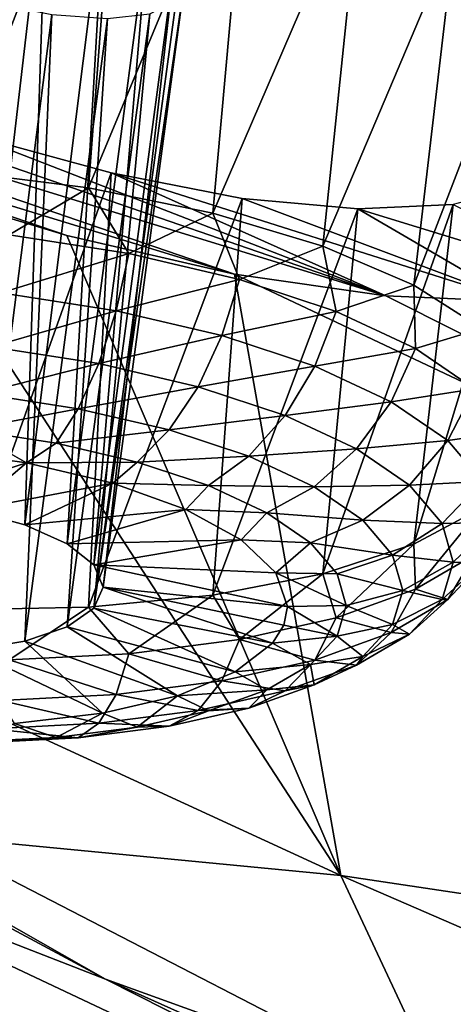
# Model space of a CAD drawing. Header units: metres. Extents: x -106 to 264, y -111 to 81.
# Tile 188 of 549: x 149.814 to 150.769, y 4.768 to 6.938. Entities that reach past the tile are written whole.
import ezdxf

# ---------------------------------------------------------------- set-up
doc = ezdxf.new("R2010")
doc.units = ezdxf.units.M
doc.layers.add('solid_20422013', color=7, linetype='CONTINUOUS')

msp = doc.modelspace()

# ---------------------------------------------------------------- linework, layer by layer
at = {"layer": 'solid_20422013'}
for points in [[(152.243195, 11.16824, 227.661499), (145.421387, 7.576031, 229.049728), (147.880646, 6.031472, 233.339905)], [(154.45195, 9.823441, 231.39682), (152.243195, 11.16824, 227.661499), (147.880646, 6.031472, 233.339905)], [(154.45195, 9.823441, 231.39682), (147.880646, 6.031472, 233.339905), (150.719955, 4.563616, 237.417023)], [(156.989975, 8.547056, 234.942108), (154.45195, 9.823441, 231.39682), (150.719955, 4.563616, 237.417023)], [(156.989975, 8.547056, 234.942108), (150.719955, 4.563616, 237.417023), (153.91861, 3.183165, 241.251373)], [(149.672791, 6.603434, 199.025238), (149.734894, 7.695898, 199.333694), (150.041031, 7.566173, 199.36293)], [(150.218048, 7.656439, 198.934509), (154.277237, 7.053593, 196.715088), (154.12352, 5.770869, 200.277985)], [(150.622482, 7.438903, 199.100632), (150.218048, 7.656439, 198.934509), (154.12352, 5.770869, 200.277985)], [(149.965652, 6.56691, 199.078354), (149.672791, 6.603434, 199.025238), (150.041031, 7.566173, 199.36293)], [(149.965652, 6.56691, 199.078354), (150.041031, 7.566173, 199.36293), (150.321136, 7.423453, 199.452515)], [(150.239166, 6.511207, 199.187927), (149.965652, 6.56691, 199.078354), (150.321136, 7.423453, 199.452515)], [(150.239166, 6.511207, 199.187927), (150.321136, 7.423453, 199.452515), (150.568069, 7.275422, 199.599121)], [(150.910324, 7.253619, 199.306076), (150.622482, 7.438903, 199.100632), (154.12352, 5.770869, 200.277985)], [(149.726883, 7.383361, 200.191513), (149.705826, 5.856445, 199.789078), (149.874969, 7.310761, 200.23082)], [(149.874969, 7.310761, 200.23082), (149.705826, 5.856445, 199.789078), (149.825363, 5.824094, 199.859207)], [(149.874969, 7.310761, 200.23082), (149.825363, 5.824094, 199.859207), (150.00238, 7.233126, 200.308685)], [(150.481384, 6.438759, 199.349182), (150.239166, 6.511207, 199.187927), (150.568069, 7.275422, 199.599121)], [(150.481384, 6.438759, 199.349182), (150.568069, 7.275422, 199.599121), (150.771988, 7.125305, 199.79628)], [(150.00238, 7.233126, 200.308685), (149.825363, 5.824094, 199.859207), (149.918411, 5.782766, 199.958649)], [(150.00238, 7.233126, 200.308685), (149.918411, 5.782766, 199.958649), (150.09874, 7.155557, 200.418121)], [(150.09874, 7.155557, 200.418121), (149.918411, 5.782766, 199.958649), (149.977432, 5.73581, 200.07933)], [(150.09874, 7.155557, 200.418121), (149.977432, 5.73581, 200.07933), (150.15773, 7.08563, 200.549576)], [(150.681732, 6.352734, 199.555054), (150.481384, 6.438759, 199.349182), (150.771988, 7.125305, 199.79628)], [(150.681732, 6.352734, 199.555054), (150.771988, 7.125305, 199.79628), (150.923096, 6.981279, 200.034332)], [(148.370178, 7.10533, 202.518784), (150.619873, 6.329, 202.18631), (148.731125, 6.910483, 202.652374)], [(149.701935, 6.685556, 202.175888), (150.619873, 6.329, 202.18631), (148.370178, 7.10533, 202.518784)], [(150.15773, 7.08563, 200.549576), (149.977432, 5.73581, 200.07933), (149.997665, 5.68703, 200.211487)], [(150.15773, 7.08563, 200.549576), (149.997665, 5.68703, 200.211487), (150.177399, 7.025682, 200.693436)], [(150.177399, 7.025682, 200.693436), (149.997665, 5.68703, 200.211487), (149.977432, 5.640377, 200.344406)], [(150.158066, 6.980556, 200.841293), (150.177399, 7.025682, 200.693436), (149.977432, 5.640377, 200.344406)], [(149.740219, 6.977978, 201.303009), (149.88446, 6.94908, 201.225067), (149.705826, 5.548318, 200.644943)], [(150.100464, 6.950717, 200.985199), (150.158066, 6.980556, 200.841293), (149.977432, 5.640377, 200.344406)], [(150.831436, 6.256891, 199.79657), (150.681732, 6.352734, 199.555054), (150.923096, 6.981279, 200.034332)], [(149.88446, 6.94908, 201.225067), (149.825363, 5.568093, 200.570282), (149.705826, 5.548318, 200.644943)], [(149.88446, 6.94908, 201.225067), (150.007401, 6.940203, 201.116531), (149.825363, 5.568093, 200.570282)], [(150.100464, 6.950717, 200.985199), (149.977432, 5.640377, 200.344406), (149.918411, 5.599631, 200.467331)], [(150.007401, 6.940203, 201.116531), (150.100464, 6.950717, 200.985199), (149.918411, 5.599631, 200.467331)], [(150.007401, 6.940203, 201.116531), (149.918411, 5.599631, 200.467331), (149.825363, 5.568093, 200.570282)], [(148.731125, 6.910483, 202.652374), (150.619873, 6.329, 202.18631), (150.286835, 6.376903, 202.413773)], [(148.731125, 6.910483, 202.652374), (150.286835, 6.376903, 202.413773), (149.123993, 6.733211, 202.704514)], [(147.157959, 5.37578, 209.680527), (146.595001, 6.860492, 205.55658), (150.521149, 5.051767, 206.174011)], [(149.527069, 6.580483, 202.681152), (150.521149, 5.051767, 206.174011), (146.595001, 6.860492, 205.55658)], [(149.123993, 6.733211, 202.704514), (150.286835, 6.376903, 202.413773), (149.917938, 6.461779, 202.580566)], [(149.123993, 6.733211, 202.704514), (149.917938, 6.461779, 202.580566), (149.527069, 6.580483, 202.681152)], [(149.672791, 5.63699, 201.709641), (150.01503, 6.600142, 202.074707), (149.701935, 6.685556, 202.175888)], [(149.701935, 6.685556, 202.175888), (150.01503, 6.600142, 202.074707), (150.619873, 6.329, 202.18631)], [(149.790466, 6.463073, 199.022202), (149.672791, 6.603434, 199.025238), (149.965652, 6.56691, 199.078354)], [(149.672791, 5.63699, 201.709641), (149.965652, 5.642704, 201.645432), (150.01503, 6.600142, 202.074707)], [(149.965652, 5.642704, 201.645432), (150.303787, 6.543652, 201.915085), (150.01503, 6.600142, 202.074707)], [(150.01503, 6.600142, 202.074707), (150.908325, 6.316835, 201.910248), (150.619873, 6.329, 202.18631)], [(150.01503, 6.600142, 202.074707), (150.303787, 6.543652, 201.915085), (150.908325, 6.316835, 201.910248)], [(149.527069, 6.580483, 202.681152), (149.917938, 6.461779, 202.580566), (150.521149, 5.051767, 206.174011)], [(150.054367, 6.422033, 199.092636), (149.790466, 6.463073, 199.022202), (149.965652, 6.56691, 199.078354)], [(150.054367, 6.422033, 199.092636), (149.965652, 6.56691, 199.078354), (150.239166, 6.511207, 199.187927)], [(150.681732, 5.781543, 201.141602), (150.922806, 6.571173, 201.173615), (150.768677, 6.530264, 201.45314)], [(150.681732, 5.781543, 201.141602), (150.831436, 5.861637, 200.894424), (150.922806, 6.571173, 201.173615)], [(149.965652, 5.642704, 201.645432), (150.239166, 5.669631, 201.525497), (150.303787, 6.543652, 201.915085)], [(150.239166, 5.669631, 201.525497), (150.558502, 6.520878, 201.705414), (150.303787, 6.543652, 201.915085)], [(150.303787, 6.543652, 201.915085), (150.558502, 6.520878, 201.705414), (150.908325, 6.316835, 201.910248)], [(150.297562, 6.365137, 199.210541), (150.054367, 6.422033, 199.092636), (150.239166, 6.511207, 199.187927)], [(150.239166, 5.669631, 201.525497), (150.481384, 5.716595, 201.355072), (150.558502, 6.520878, 201.705414)], [(150.297562, 6.365137, 199.210541), (150.239166, 6.511207, 199.187927), (150.481384, 6.438759, 199.349182)], [(150.481384, 5.716595, 201.355072), (150.768677, 6.530264, 201.45314), (150.558502, 6.520878, 201.705414)], [(150.481384, 5.716595, 201.355072), (150.681732, 5.781543, 201.141602), (150.768677, 6.530264, 201.45314)], [(150.558502, 6.520878, 201.705414), (150.768677, 6.530264, 201.45314), (151.140106, 6.342104, 201.592514)], [(150.558502, 6.520878, 201.705414), (151.140106, 6.342104, 201.592514), (150.908325, 6.316835, 201.910248)], [(153.944519, 2.07635, 241.097519), (145.362198, 6.487628, 228.844711), (148.317352, 5.03395, 232.882462)], [(150.718719, 3.459996, 237.254288), (147.843002, 4.937998, 233.148972), (145.362198, 6.487628, 228.844711)], [(153.944519, 2.07635, 241.097519), (150.718719, 3.459996, 237.254288), (145.362198, 6.487628, 228.844711)], [(149.772827, 6.335521, 199.03598), (149.790466, 6.463073, 199.022202), (150.054367, 6.422033, 199.092636)], [(149.917938, 6.461779, 202.580566), (150.286835, 6.376903, 202.413773), (150.521149, 5.051767, 206.174011)], [(150.510742, 6.29457, 199.371353), (150.297562, 6.365137, 199.210541), (150.481384, 6.438759, 199.349182)], [(150.510742, 6.29457, 199.371353), (150.481384, 6.438759, 199.349182), (150.681732, 6.352734, 199.555054)], [(150.026001, 6.296149, 199.103561), (149.772827, 6.335521, 199.03598), (150.054367, 6.422033, 199.092636)], [(150.026001, 6.296149, 199.103561), (150.054367, 6.422033, 199.092636), (150.297562, 6.365137, 199.210541)], [(150.259308, 6.241566, 199.21666), (150.026001, 6.296149, 199.103561), (150.297562, 6.365137, 199.210541)], [(150.259308, 6.241566, 199.21666), (150.297562, 6.365137, 199.210541), (150.510742, 6.29457, 199.371353)], [(150.286835, 6.376903, 202.413773), (150.619873, 6.329, 202.18631), (154.282883, 4.488224, 203.840668)], [(150.521149, 5.051767, 206.174011), (150.286835, 6.376903, 202.413773), (154.282883, 4.488224, 203.840668)], [(150.685684, 6.213047, 199.568924), (150.510742, 6.29457, 199.371353), (150.681732, 6.352734, 199.555054)], [(150.685684, 6.213047, 199.568924), (150.681732, 6.352734, 199.555054), (150.831436, 6.256891, 199.79657)], [(149.750793, 6.21646, 199.081909), (149.772827, 6.335521, 199.03598), (150.026001, 6.296149, 199.103561)], [(150.619873, 6.329, 202.18631), (150.908325, 6.316835, 201.910248), (154.282883, 4.488224, 203.840668)], [(149.988007, 6.17957, 199.145233), (149.750793, 6.21646, 199.081909), (150.026001, 6.296149, 199.103561)], [(149.988007, 6.17957, 199.145233), (150.026001, 6.296149, 199.103561), (150.259308, 6.241566, 199.21666)], [(150.463821, 6.173868, 199.370941), (150.259308, 6.241566, 199.21666), (150.510742, 6.29457, 199.371353)], [(150.463821, 6.173868, 199.370941), (150.510742, 6.29457, 199.371353), (150.685684, 6.213047, 199.568924)], [(150.002594, 4.823019, 236.562897), (147.282455, 6.286502, 232.49791), (149.17012, 5.146621, 235.474243)], [(147.880646, 6.031472, 233.339905), (147.282455, 6.286502, 232.49791), (150.002594, 4.823019, 236.562897)], [(150.815674, 6.123697, 199.795654), (150.685684, 6.213047, 199.568924), (150.831436, 6.256891, 199.79657)], [(150.206619, 6.128426, 199.251205), (149.988007, 6.17957, 199.145233), (150.259308, 6.241566, 199.21666)], [(150.206619, 6.128426, 199.251205), (150.259308, 6.241566, 199.21666), (150.463821, 6.173868, 199.370941)], [(149.725845, 6.113878, 199.156906), (149.750793, 6.21646, 199.081909), (149.988007, 6.17957, 199.145233)], [(150.631653, 6.095658, 199.560486), (150.463821, 6.173868, 199.370941), (150.685684, 6.213047, 199.568924)], [(150.631653, 6.095658, 199.560486), (150.685684, 6.213047, 199.568924), (150.815674, 6.123697, 199.795654)], [(149.942932, 6.080115, 199.214859), (149.725845, 6.113878, 199.156906), (149.988007, 6.17957, 199.145233)], [(149.942932, 6.080115, 199.214859), (149.988007, 6.17957, 199.145233), (150.206619, 6.128426, 199.251205)], [(150.398239, 6.064995, 199.395767), (150.206619, 6.128426, 199.251205), (150.463821, 6.173868, 199.370941)], [(150.398239, 6.064995, 199.395767), (150.463821, 6.173868, 199.370941), (150.631653, 6.095658, 199.560486)], [(150.143021, 6.033308, 199.311844), (149.942932, 6.080115, 199.214859), (150.206619, 6.128426, 199.251205)], [(150.143021, 6.033308, 199.311844), (150.206619, 6.128426, 199.251205), (150.398239, 6.064995, 199.395767)], [(150.756363, 6.009941, 199.777985), (150.631653, 6.095658, 199.560486), (150.815674, 6.123697, 199.795654)], [(150.756363, 6.009941, 199.777985), (150.815674, 6.123697, 199.795654), (150.895721, 6.029957, 200.042816)], [(149.699646, 6.034656, 199.255951), (149.725845, 6.113878, 199.156906), (149.942932, 6.080115, 199.214859)], [(149.893814, 6.004457, 199.30777), (149.699646, 6.034656, 199.255951), (149.942932, 6.080115, 199.214859)], [(149.893814, 6.004457, 199.30777), (149.942932, 6.080115, 199.214859), (150.143021, 6.033308, 199.311844)], [(150.555496, 5.991714, 199.573364), (150.398239, 6.064995, 199.395767), (150.631653, 6.095658, 199.560486)], [(150.555496, 5.991714, 199.573364), (150.631653, 6.095658, 199.560486), (150.756363, 6.009941, 199.777985)], [(150.31839, 5.975255, 199.444153), (150.143021, 6.033308, 199.311844), (150.398239, 6.064995, 199.395767)], [(150.31839, 5.975255, 199.444153), (150.398239, 6.064995, 199.395767), (150.555496, 5.991714, 199.573364)], [(149.828613, 5.960615, 199.412079), (149.619263, 5.990125, 199.36467), (149.699646, 6.034656, 199.255951)], [(149.828613, 5.960615, 199.412079), (149.699646, 6.034656, 199.255951), (149.893814, 6.004457, 199.30777)], [(150.072769, 5.962591, 199.394531), (149.893814, 6.004457, 199.30777), (150.143021, 6.033308, 199.311844)], [(150.072769, 5.962591, 199.394531), (150.143021, 6.033308, 199.311844), (150.31839, 5.975255, 199.444153)], [(150.719955, 4.563616, 237.417023), (147.880646, 6.031472, 233.339905), (150.002594, 4.823019, 236.562897)], [(150.83316, 5.920011, 200.015106), (150.756363, 6.009941, 199.777985), (150.895721, 6.029957, 200.042816)], [(149.569489, 5.877198, 199.753937), (149.619263, 5.990125, 199.36467), (149.828613, 5.960615, 199.412079)], [(149.828613, 5.960615, 199.412079), (149.893814, 6.004457, 199.30777), (150.072769, 5.962591, 199.394531)], [(150.462311, 5.908186, 199.606689), (150.31839, 5.975255, 199.444153), (150.555496, 5.991714, 199.573364)], [(150.462311, 5.908186, 199.606689), (150.555496, 5.991714, 199.573364), (150.672348, 5.911399, 199.777161)], [(150.672348, 5.911399, 199.777161), (150.555496, 5.991714, 199.573364), (150.756363, 6.009941, 199.777985)], [(150.672348, 5.911399, 199.777161), (150.756363, 6.009941, 199.777985), (150.83316, 5.920011, 200.015106)], [(150.22963, 5.910666, 199.512863), (150.072769, 5.962591, 199.394531), (150.31839, 5.975255, 199.444153)], [(150.22963, 5.910666, 199.512863), (150.31839, 5.975255, 199.444153), (150.462311, 5.908186, 199.606689)], [(149.705826, 5.856445, 199.789078), (149.569489, 5.877198, 199.753937), (149.828613, 5.960615, 199.412079)], [(149.705826, 5.856445, 199.789078), (149.828613, 5.960615, 199.412079), (150.019089, 5.915792, 199.505142)], [(150.019089, 5.915792, 199.505142), (149.828613, 5.960615, 199.412079), (150.072769, 5.962591, 199.394531)], [(150.019089, 5.915792, 199.505142), (150.072769, 5.962591, 199.394531), (150.22963, 5.910666, 199.512863)], [(149.825363, 5.824094, 199.859207), (149.705826, 5.856445, 199.789078), (150.019089, 5.915792, 199.505142)], [(149.825363, 5.824094, 199.859207), (150.019089, 5.915792, 199.505142), (150.17981, 5.85821, 199.63855)], [(150.17981, 5.85821, 199.63855), (150.019089, 5.915792, 199.505142), (150.22963, 5.910666, 199.512863)], [(150.17981, 5.85821, 199.63855), (150.22963, 5.910666, 199.512863), (150.358353, 5.850679, 199.658234)], [(150.358353, 5.850679, 199.658234), (150.22963, 5.910666, 199.512863), (150.462311, 5.908186, 199.606689)], [(150.358353, 5.850679, 199.658234), (150.462311, 5.908186, 199.606689), (150.56926, 5.834681, 199.793213)], [(150.56926, 5.834681, 199.793213), (150.462311, 5.908186, 199.606689), (150.672348, 5.911399, 199.777161)], [(150.56926, 5.834681, 199.793213), (150.672348, 5.911399, 199.777161), (150.744293, 5.827137, 199.999329)], [(150.744293, 5.827137, 199.999329), (150.672348, 5.911399, 199.777161), (150.83316, 5.920011, 200.015106)], [(150.744293, 5.827137, 199.999329), (150.83316, 5.920011, 200.015106), (150.859085, 5.829324, 200.262711)], [(150.685684, 5.682751, 201.041885), (150.831436, 5.861637, 200.894424), (150.681732, 5.781543, 201.141602)], [(150.685684, 5.682751, 201.041885), (150.815674, 5.758423, 200.810242), (150.831436, 5.861637, 200.894424)], [(149.918411, 5.782766, 199.958649), (149.825363, 5.824094, 199.859207), (150.17981, 5.85821, 199.63855)], [(149.918411, 5.782766, 199.958649), (150.17981, 5.85821, 199.63855), (150.301636, 5.79115, 199.804718)], [(150.301636, 5.79115, 199.804718), (150.17981, 5.85821, 199.63855), (150.358353, 5.850679, 199.658234)], [(150.301636, 5.79115, 199.804718), (150.358353, 5.850679, 199.658234), (150.45401, 5.784934, 199.825073)], [(150.45401, 5.784934, 199.825073), (150.358353, 5.850679, 199.658234), (150.56926, 5.834681, 199.793213)], [(150.45401, 5.784934, 199.825073), (150.56926, 5.834681, 199.793213), (150.635117, 5.757562, 199.996536)], [(150.635117, 5.757562, 199.996536), (150.56926, 5.834681, 199.793213), (150.744293, 5.827137, 199.999329)], [(150.635117, 5.757562, 199.996536), (150.744293, 5.827137, 199.999329), (150.7686, 5.742165, 200.231339)], [(150.744293, 5.827137, 199.999329), (150.859085, 5.829324, 200.262711), (150.7686, 5.742165, 200.231339)], [(150.7686, 5.742165, 200.231339), (150.859085, 5.829324, 200.262711), (150.83316, 5.741366, 200.511307)], [(149.977432, 5.73581, 200.07933), (149.918411, 5.782766, 199.958649), (150.301636, 5.79115, 199.804718)], [(149.977432, 5.73581, 200.07933), (150.301636, 5.79115, 199.804718), (150.37764, 5.718433, 199.994141)], [(150.37764, 5.718433, 199.994141), (150.301636, 5.79115, 199.804718), (150.45401, 5.784934, 199.825073)], [(150.37764, 5.718433, 199.994141), (150.45401, 5.784934, 199.825073), (150.512909, 5.715957, 200.006943)], [(150.512909, 5.715957, 200.006943), (150.45401, 5.784934, 199.825073), (150.635117, 5.757562, 199.996536)], [(150.510742, 5.619632, 201.246078), (150.681732, 5.781543, 201.141602), (150.481384, 5.716595, 201.355072)], [(150.510742, 5.619632, 201.246078), (150.685684, 5.682751, 201.041885), (150.681732, 5.781543, 201.141602)], [(150.512909, 5.715957, 200.006943), (150.635117, 5.757562, 199.996536), (150.657349, 5.679795, 200.208878)], [(150.635117, 5.757562, 199.996536), (150.7686, 5.742165, 200.231339), (150.657349, 5.679795, 200.208878)], [(150.756363, 5.659515, 200.751328), (150.815674, 5.758423, 200.810242), (150.685684, 5.682751, 201.041885)], [(150.756363, 5.659515, 200.751328), (150.83316, 5.741366, 200.511307), (150.815674, 5.758423, 200.810242)], [(149.977432, 5.73581, 200.07933), (150.37764, 5.718433, 199.994141), (150.403458, 5.644204, 200.19606)], [(149.997665, 5.68703, 200.211487), (149.977432, 5.73581, 200.07933), (150.403458, 5.644204, 200.19606)], [(150.657349, 5.679795, 200.208878), (150.7686, 5.742165, 200.231339), (150.744293, 5.659749, 200.464264)], [(150.744293, 5.659749, 200.464264), (150.7686, 5.742165, 200.231339), (150.83316, 5.741366, 200.511307)], [(150.744293, 5.659749, 200.464264), (150.83316, 5.741366, 200.511307), (150.756363, 5.659515, 200.751328)], [(150.297562, 5.571493, 201.414963), (150.481384, 5.716595, 201.355072), (150.239166, 5.669631, 201.525497)], [(150.297562, 5.571493, 201.414963), (150.510742, 5.619632, 201.246078), (150.481384, 5.716595, 201.355072)], [(150.37764, 5.718433, 199.994141), (150.532806, 5.646399, 200.196854), (150.403458, 5.644204, 200.19606)], [(150.37764, 5.718433, 199.994141), (150.512909, 5.715957, 200.006943), (150.532806, 5.646399, 200.196854)], [(150.512909, 5.715957, 200.006943), (150.657349, 5.679795, 200.208878), (150.532806, 5.646399, 200.196854)], [(149.977432, 5.640377, 200.344406), (149.997665, 5.68703, 200.211487), (150.37056, 5.563844, 200.424698)], [(149.997665, 5.68703, 200.211487), (150.403458, 5.644204, 200.19606), (150.395187, 5.603216, 200.311279)], [(149.997665, 5.68703, 200.211487), (150.395187, 5.603216, 200.311279), (150.37056, 5.563844, 200.424698)], [(150.054367, 5.540183, 201.542068), (150.239166, 5.669631, 201.525497), (149.965652, 5.642704, 201.645432)], [(150.054367, 5.540183, 201.542068), (150.297562, 5.571493, 201.414963), (150.239166, 5.669631, 201.525497)], [(150.631653, 5.586919, 200.973557), (150.685684, 5.682751, 201.041885), (150.510742, 5.619632, 201.246078)], [(150.532806, 5.646399, 200.196854), (150.657349, 5.679795, 200.208878), (150.635117, 5.604367, 200.422058)], [(150.631653, 5.586919, 200.973557), (150.756363, 5.659515, 200.751328), (150.685684, 5.682751, 201.041885)], [(150.635117, 5.604367, 200.422058), (150.657349, 5.679795, 200.208878), (150.744293, 5.659749, 200.464264)], [(149.790466, 5.526906, 201.622513), (149.965652, 5.642704, 201.645432), (149.672791, 5.63699, 201.709641)], [(149.790466, 5.526906, 201.622513), (150.054367, 5.540183, 201.542068), (149.965652, 5.642704, 201.645432)], [(150.395187, 5.603216, 200.311279), (150.403458, 5.644204, 200.19606), (150.512909, 5.578934, 200.387527)], [(150.403458, 5.644204, 200.19606), (150.532806, 5.646399, 200.196854), (150.512909, 5.578934, 200.387527)], [(150.512909, 5.578934, 200.387527), (150.532806, 5.646399, 200.196854), (150.635117, 5.604367, 200.422058)], [(150.672348, 5.583057, 200.689163), (150.756363, 5.659515, 200.751328), (150.631653, 5.586919, 200.973557)], [(150.635117, 5.604367, 200.422058), (150.744293, 5.659749, 200.464264), (150.672348, 5.583057, 200.689163)], [(150.672348, 5.583057, 200.689163), (150.744293, 5.659749, 200.464264), (150.756363, 5.659515, 200.751328)], [(149.918411, 5.599631, 200.467331), (149.977432, 5.640377, 200.344406), (150.28833, 5.500282, 200.614822)], [(149.977432, 5.640377, 200.344406), (150.37056, 5.563844, 200.424698), (150.28833, 5.500282, 200.614822)], [(149.825363, 5.568093, 200.570282), (149.918411, 5.599631, 200.467331), (150.161011, 5.447638, 200.782059)], [(149.918411, 5.599631, 200.467331), (150.28833, 5.500282, 200.614822), (150.161011, 5.447638, 200.782059)], [(150.463821, 5.526366, 201.169449), (150.510742, 5.619632, 201.246078), (150.297562, 5.571493, 201.414963)], [(150.37056, 5.563844, 200.424698), (150.395187, 5.603216, 200.311279), (150.512909, 5.578934, 200.387527)], [(150.463821, 5.526366, 201.169449), (150.631653, 5.586919, 200.973557), (150.510742, 5.619632, 201.246078)], [(150.512909, 5.578934, 200.387527), (150.635117, 5.604367, 200.422058), (150.56926, 5.534177, 200.627884)], [(150.56926, 5.534177, 200.627884), (150.635117, 5.604367, 200.422058), (150.672348, 5.583057, 200.689163)], [(150.352432, 3.375998, 237.044785), (146.294678, 5.583258, 230.913879), (148.875122, 4.108775, 235.009415)], [(151.9104, 2.668888, 239.00885), (146.294678, 5.583258, 230.913879), (150.352432, 3.375998, 237.044785)], [(153.548996, 1.987445, 240.901642), (146.294678, 5.583258, 230.913879), (151.9104, 2.668888, 239.00885)], [(148.316971, 4.893034, 232.831055), (146.294678, 5.583258, 230.913879), (153.548996, 1.987445, 240.901642)], [(150.37056, 5.563844, 200.424698), (150.512909, 5.578934, 200.387527), (150.45401, 5.516154, 200.571625)], [(150.45401, 5.516154, 200.571625), (150.512909, 5.578934, 200.387527), (150.56926, 5.534177, 200.627884)], [(150.555496, 5.515036, 200.897385), (150.631653, 5.586919, 200.973557), (150.463821, 5.526366, 201.169449)], [(150.555496, 5.515036, 200.897385), (150.672348, 5.583057, 200.689163), (150.631653, 5.586919, 200.973557)], [(150.56926, 5.534177, 200.627884), (150.672348, 5.583057, 200.689163), (150.555496, 5.515036, 200.897385)], [(149.705826, 5.548318, 200.644943), (149.825363, 5.568093, 200.570282), (149.99588, 5.40891, 200.916885)], [(149.825363, 5.568093, 200.570282), (150.161011, 5.447638, 200.782059), (149.99588, 5.40891, 200.916885)], [(150.259308, 5.480184, 201.331482), (150.297562, 5.571493, 201.414963), (150.054367, 5.540183, 201.542068)], [(150.259308, 5.480184, 201.331482), (150.463821, 5.526366, 201.169449), (150.297562, 5.571493, 201.414963)], [(150.28833, 5.500282, 200.614822), (150.37056, 5.563844, 200.424698), (150.45401, 5.516154, 200.571625)], [(149.705826, 5.548318, 200.644943), (149.99588, 5.40891, 200.916885), (149.802322, 5.386306, 201.011627)], [(150.026001, 5.450147, 201.453415), (150.054367, 5.540183, 201.542068), (149.790466, 5.526906, 201.622513)], [(150.026001, 5.450147, 201.453415), (150.259308, 5.480184, 201.331482), (150.054367, 5.540183, 201.542068)], [(150.45401, 5.516154, 200.571625), (150.56926, 5.534177, 200.627884), (150.462311, 5.471922, 200.818451)], [(150.462311, 5.471922, 200.818451), (150.56926, 5.534177, 200.627884), (150.555496, 5.515036, 200.897385)], [(149.772827, 5.437409, 201.530579), (150.026001, 5.450147, 201.453415), (149.790466, 5.526906, 201.622513)], [(150.398239, 5.458299, 201.080933), (150.463821, 5.526366, 201.169449), (150.259308, 5.480184, 201.331482)], [(150.28833, 5.500282, 200.614822), (150.45401, 5.516154, 200.571625), (150.358353, 5.460472, 200.742081)], [(150.358353, 5.460472, 200.742081), (150.45401, 5.516154, 200.571625), (150.462311, 5.471922, 200.818451)], [(150.398239, 5.458299, 201.080933), (150.555496, 5.515036, 200.897385), (150.463821, 5.526366, 201.169449)], [(150.462311, 5.471922, 200.818451), (150.555496, 5.515036, 200.897385), (150.398239, 5.458299, 201.080933)], [(150.161011, 5.447638, 200.782059), (150.28833, 5.500282, 200.614822), (150.358353, 5.460472, 200.742081)], [(150.206619, 5.415027, 201.232742), (150.259308, 5.480184, 201.331482), (150.026001, 5.450147, 201.453415)], [(150.206619, 5.415027, 201.232742), (150.398239, 5.458299, 201.080933), (150.259308, 5.480184, 201.331482)], [(150.31839, 5.419996, 200.98645), (150.462311, 5.471922, 200.818451), (150.398239, 5.458299, 201.080933)], [(150.358353, 5.460472, 200.742081), (150.462311, 5.471922, 200.818451), (150.31839, 5.419996, 200.98645)], [(149.988007, 5.386883, 201.347), (150.026001, 5.450147, 201.453415), (149.772827, 5.437409, 201.530579)], [(149.988007, 5.386883, 201.347), (150.206619, 5.415027, 201.232742), (150.026001, 5.450147, 201.453415)], [(149.99588, 5.40891, 200.916885), (150.161011, 5.447638, 200.782059), (150.072769, 5.378605, 201.016617)], [(150.161011, 5.447638, 200.782059), (150.22963, 5.414028, 200.892334), (150.072769, 5.378605, 201.016617)], [(150.161011, 5.447638, 200.782059), (150.358353, 5.460472, 200.742081), (150.22963, 5.414028, 200.892334)], [(150.31839, 5.419996, 200.98645), (150.398239, 5.458299, 201.080933), (150.206619, 5.415027, 201.232742)], [(150.22963, 5.414028, 200.892334), (150.358353, 5.460472, 200.742081), (150.31839, 5.419996, 200.98645)], [(149.750793, 5.374949, 201.419312), (149.988007, 5.386883, 201.347), (149.772827, 5.437409, 201.530579)], [(149.802322, 5.386306, 201.011627), (149.99588, 5.40891, 200.916885), (149.893814, 5.355567, 201.110138)], [(149.99588, 5.40891, 200.916885), (150.072769, 5.378605, 201.016617), (149.893814, 5.355567, 201.110138)], [(150.143021, 5.380393, 201.125397), (150.206619, 5.415027, 201.232742), (149.988007, 5.386883, 201.347)], [(150.072769, 5.378605, 201.016617), (150.22963, 5.414028, 200.892334), (150.143021, 5.380393, 201.125397)], [(150.143021, 5.380393, 201.125397), (150.31839, 5.419996, 200.98645), (150.206619, 5.415027, 201.232742)], [(150.22963, 5.414028, 200.892334), (150.31839, 5.419996, 200.98645), (150.143021, 5.380393, 201.125397)], [(149.802322, 5.386306, 201.011627), (149.893814, 5.355567, 201.110138), (149.699646, 5.345798, 201.169327)], [(149.942932, 5.354635, 201.229965), (149.988007, 5.386883, 201.347), (149.750793, 5.374949, 201.419312)], [(149.942932, 5.354635, 201.229965), (150.143021, 5.380393, 201.125397), (149.988007, 5.386883, 201.347)], [(147.157959, 5.37578, 209.680527), (150.521149, 5.051767, 206.174011), (151.142776, 3.722322, 209.866684)], [(148.080017, 3.91182, 213.746826), (147.157959, 5.37578, 209.680527), (151.142776, 3.722322, 209.866684)], [(149.725845, 5.343712, 201.296127), (149.942932, 5.354635, 201.229965), (149.750793, 5.374949, 201.419312)], [(149.893814, 5.355567, 201.110138), (150.072769, 5.378605, 201.016617), (149.942932, 5.354635, 201.229965)], [(150.072769, 5.378605, 201.016617), (150.143021, 5.380393, 201.125397), (149.942932, 5.354635, 201.229965)], [(149.699646, 5.345798, 201.169327), (149.893814, 5.355567, 201.110138), (149.725845, 5.343712, 201.296127)], [(149.893814, 5.355567, 201.110138), (149.942932, 5.354635, 201.229965), (149.725845, 5.343712, 201.296127)], [(149.17012, 5.146621, 235.474243), (147.843002, 4.937998, 233.148972), (150.718719, 3.459996, 237.254288)], [(152.089279, 3.76744, 239.305069), (149.17012, 5.146621, 235.474243), (150.718719, 3.459996, 237.254288)], [(150.002594, 4.823019, 236.562897), (149.17012, 5.146621, 235.474243), (152.089279, 3.76744, 239.305069)], [(150.521149, 5.051767, 206.174011), (154.282883, 4.488224, 203.840668), (154.754242, 3.214411, 207.378815)], [(151.142776, 3.722322, 209.866684), (150.521149, 5.051767, 206.174011), (154.754242, 3.214411, 207.378815)], [(148.317352, 5.03395, 232.882462), (148.316971, 4.893034, 232.831055), (151.16655, 3.428464, 236.899048)], [(151.166977, 3.569395, 236.950424), (148.317352, 5.03395, 232.882462), (151.16655, 3.428464, 236.899048)], [(153.944519, 2.07635, 241.097519), (148.317352, 5.03395, 232.882462), (151.166977, 3.569395, 236.950424)], [(148.316971, 4.893034, 232.831055), (153.548996, 1.987445, 240.901642), (151.16655, 3.428464, 236.899048)], [(153.075928, 3.44208, 240.39859), (150.002594, 4.823019, 236.562897), (152.089279, 3.76744, 239.305069)], [(150.719955, 4.563616, 237.417023), (150.002594, 4.823019, 236.562897), (153.075928, 3.44208, 240.39859)]]:
    msp.add_3dface(points, dxfattribs=at)

doc.saveas('drawing.dxf')
